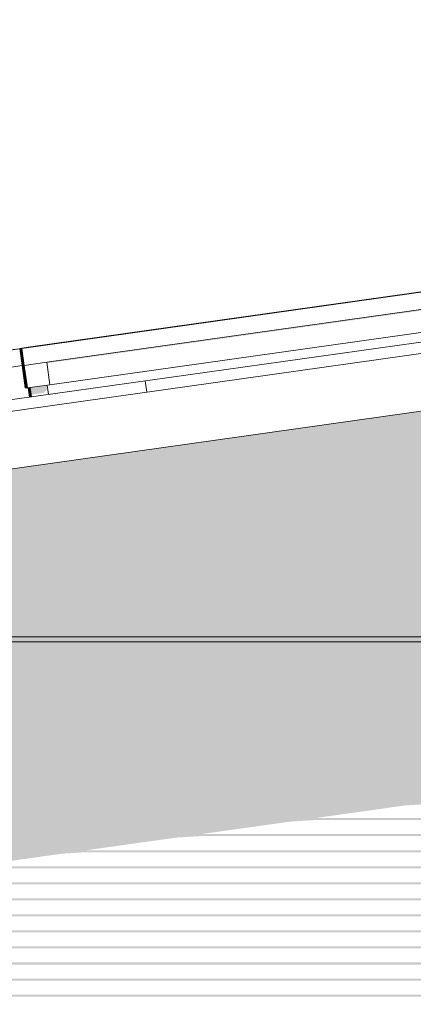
# Model space of a CAD drawing. Header units: metres. Extents: x -52 to 321, y -8 to 26.
# Tile 71 of 320: x -40.329 to -39.637, y 5.556 to 7.283. Entities that reach past the tile are written whole.
import ezdxf

# ---------------------------------------------------------------- set-up
doc = ezdxf.new("R2010")
doc.units = ezdxf.units.M
doc.header["$MEASUREMENT"] = 0
for name, color, linetype in [('10 Fassade', 7, 'Continuous'), ('30 Dachaufbau', 7, 'Continuous'), ('70 PV-Anlage', 7, 'Continuous'), ('94 Genehmigungsplanung Bemaßung', 7, 'Continuous')]:
    doc.layers.add(name, color=color, linetype=linetype)
doc.styles.add('ERSTELLTER_STIL_2', font='arial.ttf')
doc.dimstyles.new('ERSTELLTER_STIL__1', dxfattribs={"dimtxt": 0.25, "dimasz": 0.19, "dimexe": 0.18, "dimexo": 0.1, "dimgap": 0, "dimtad": 1, "dimtih": 1, "dimtoh": 1, "dimzin": 0, "dimdsep": 46, "dimtxsty": 'ERSTELLTER_STIL_2', "dimblk": 'ARROWHEAD_6', "dimblk1": 'ARROWHEAD_6', "dimblk2": 'ARROWHEAD_6', "dimcen": 0.09, "dimclrd": 7, "dimclre": 7, "dimclrt": 7, "dimazin": 0, "dimtfac": 1, "dimtdec": 4, "dimtmove": 0, "dimatfit": 3, "dimfxl": 1, "dimtolj": 1, "dimtzin": 0, "dimarcsym": 0})

# ---------------------------------------------------------------- blocks, each defined once
blk = doc.blocks.new('*X2', base_point=(-33357.279, 0))
at = {"layer": '30 Dachaufbau', "color": 7, "linetype": 'Continuous', "lineweight": 13}
blk.add_line((-40.1056, 6.6297), (-40.1083, 6.6495), dxfattribs=at)
blk.add_line((-40.1056, 6.6297), (-40.1083, 6.6495), dxfattribs=at)
blk = doc.blocks.new('*D18', base_point=(-33357.279, 0))
at = {"layer": '94 Genehmigungsplanung Bemaßung', "color": 7, "linetype": 'Continuous', "lineweight": 13}
for p, q in [((-43.9997, 9.5481), (-43.9997, 9.9231)), ((-28.1801, 9.5481), (-28.1801, 9.9231)), ((-43.8997, 9.8356), (-44.0997, 9.6356)), ((-28.2801, 9.6356), (-28.0801, 9.8356)), ((-43.9997, 9.7356), (-28.1801, 9.7356)), ((-28.1801, 9.7356), (-28.0301, 9.7356))]:
    blk.add_line(p, q, dxfattribs=at)
at = {"layer": '94 Genehmigungsplanung Bemaßung', "color": 7, "lineweight": 13, "insert": (-36.5189, 9.7856), "char_height": 0.25, "attachment_point": 7, "style": 'ERSTELLTER_STIL_2'}
blk.add_mtext('\\A1;{\\pql;\\fArial|b0|i0|c0|p0;\\W1.000000;15,82}', dxfattribs=at)
blk = doc.blocks.new('ARROWHEAD_6')
at = {"color": 0, "linetype": 'Continuous', "lineweight": 0}
for p, q in [((-0.5, -0.5), (0.5, 0.5)), ((0, 0), (-1, 0))]:
    blk.add_line(p, q, dxfattribs=at)

msp = doc.modelspace()

# ---------------------------------------------------------------- hatches: boundary and pattern name
at = {"layer": '10 Fassade', "linetype": 'Continuous', "lineweight": 0, "true_color": 0x000000}
for points in [[(-39.6342, 6.595), (-39.7917, 6.5729), (-32.3876, 6.5729), (-32.5452, 6.595)], [(-39.8344, 6.5669), (-39.9919, 6.5447), (-32.1874, 6.5447), (-32.3449, 6.5669)], [(-39.8131, 6.5699), (-39.8344, 6.5669), (-32.3449, 6.5669), (-32.3663, 6.5699)], [(-39.8131, 6.5699), (-32.3663, 6.5699), (-32.3876, 6.5729), (-39.7917, 6.5729)], [(-40.0346, 6.5387), (-40.1922, 6.5166), (-31.9871, 6.5166), (-32.1447, 6.5387)], [(-40.0133, 6.5417), (-40.0346, 6.5387), (-32.1447, 6.5387), (-32.1661, 6.5417)], [(-39.9919, 6.5447), (-40.0133, 6.5417), (-32.1661, 6.5417), (-32.1874, 6.5447)], [(-40.2349, 6.5106), (-31.9444, 6.5106), (-31.9658, 6.5136), (-40.2136, 6.5136)], [(-40.1922, 6.5166), (-40.2136, 6.5136), (-31.9658, 6.5136), (-31.9871, 6.5166)], [(-40.2349, 6.5106), (-40.3925, 6.4884), (-31.7869, 6.4884), (-31.9444, 6.5106)], [(-40.5927, 6.4603), (-31.5867, 6.4603), (-31.7442, 6.4824), (-40.4352, 6.4824)], [(-40.4138, 6.4854), (-40.4352, 6.4824), (-31.7442, 6.4824), (-31.7655, 6.4854)], [(-40.4138, 6.4854), (-31.7655, 6.4854), (-31.7869, 6.4884), (-40.3925, 6.4884)], [(-40.793, 6.4321), (-31.3864, 6.4321), (-31.544, 6.4543), (-40.6354, 6.4543)], [(-40.614, 6.4573), (-40.6354, 6.4543), (-31.544, 6.4543), (-31.5653, 6.4573)], [(-40.5927, 6.4603), (-40.614, 6.4573), (-31.5653, 6.4573), (-31.5867, 6.4603)], [(-40.8357, 6.4261), (-40.9932, 6.404), (-31.1861, 6.404), (-31.3437, 6.4261)], [(-40.8143, 6.4291), (-40.8357, 6.4261), (-31.3437, 6.4261), (-31.365, 6.4291)], [(-40.8143, 6.4291), (-31.365, 6.4291), (-31.3864, 6.4321), (-40.793, 6.4321)], [(-41.1934, 6.3759), (-30.9859, 6.3759), (-31.1434, 6.398), (-41.0359, 6.398)], [(-41.0359, 6.398), (-31.1434, 6.398), (-31.1648, 6.401), (-41.0146, 6.401)], [(-41.0146, 6.401), (-31.1648, 6.401), (-31.1861, 6.404), (-40.9932, 6.404)], [(-41.2148, 6.3729), (-30.9646, 6.3729), (-30.9859, 6.3759), (-41.1934, 6.3759)], [(-41.2361, 6.3699), (-41.3937, 6.3477), (-30.7856, 6.3477), (-30.9432, 6.3699)], [(-41.2361, 6.3699), (-30.9432, 6.3699), (-30.9646, 6.3729), (-41.2148, 6.3729)], [(-41.594, 6.3196), (-36.7001, 6.3196), (-36.6297, 6.3295), (-36.5592, 6.3196), (-30.5854, 6.3196), (-30.7429, 6.3417), (-41.4364, 6.3417)], [(-41.4151, 6.3447), (-41.4364, 6.3417), (-30.7429, 6.3417), (-30.7643, 6.3447)], [(-41.4151, 6.3447), (-30.7643, 6.3447), (-30.7856, 6.3477), (-41.3937, 6.3477)], [(-41.7942, 6.2914), (-36.9004, 6.2914), (-36.7428, 6.3136), (-41.6367, 6.3136)], [(-41.6153, 6.3166), (-41.6367, 6.3136), (-36.7428, 6.3136), (-36.7026, 6.3161), (-36.5617, 6.3161), (-36.5165, 6.3136), (-30.5427, 6.3136), (-30.564, 6.3166)], [(-41.594, 6.3196), (-41.6153, 6.3166), (-30.564, 6.3166), (-30.5854, 6.3196)], [(-41.8369, 6.2854), (-36.9431, 6.2854), (-36.9029, 6.2879), (-36.3615, 6.2879), (-36.3163, 6.2854), (-30.3425, 6.2854), (-30.3638, 6.2884), (-41.8155, 6.2884)], [(-41.7942, 6.2914), (-41.8155, 6.2884), (-30.3638, 6.2884), (-30.3852, 6.2914)], [(-41.9945, 6.2633), (-37.1007, 6.2633), (-36.9431, 6.2854), (-41.8369, 6.2854)], [(-42.1947, 6.2351), (-37.3009, 6.2351), (-37.1434, 6.2573), (-42.0372, 6.2573)], [(-42.0372, 6.2573), (-37.1434, 6.2573), (-37.1031, 6.2598), (-36.1612, 6.2598), (-36.116, 6.2573), (-30.1422, 6.2573), (-30.1635, 6.2603), (-42.0158, 6.2603)], [(-42.0158, 6.2603), (-30.1635, 6.2603), (-30.1849, 6.2633), (-41.9945, 6.2633)], [(-42.2374, 6.2291), (-42.4163, 6.204), (-37.5225, 6.204), (-37.3436, 6.2291)], [(-42.2374, 6.2291), (-37.3436, 6.2291), (-37.3034, 6.2316), (-35.9609, 6.2316), (-35.9158, 6.2291), (-29.9419, 6.2291), (-29.9633, 6.2321), (-42.2161, 6.2321)], [(-42.1947, 6.2351), (-42.2161, 6.2321), (-29.9633, 6.2321), (-29.9846, 6.2351)], [(-42.4163, 6.204), (-42.4409, 6.2005), (-37.529, 6.2005), (-37.5225, 6.204)], [(-42.523, 6.189), (-42.7018, 6.1639), (-37.808, 6.1639), (-37.6291, 6.189)], [(-42.523, 6.189), (-37.6291, 6.189), (-37.6061, 6.1911), (-42.5079, 6.1911)], [(-42.5016, 6.192), (-42.5079, 6.1911), (-37.6061, 6.1911), (-37.5806, 6.192)], [(-42.5016, 6.192), (-29.6777, 6.192), (-29.684, 6.1929), (-42.4954, 6.1929)], [(-42.4954, 6.1929), (-29.684, 6.1929), (-29.6991, 6.195), (-42.4803, 6.195)], [(-42.4803, 6.195), (-29.6991, 6.195), (-29.7384, 6.2005), (-42.4409, 6.2005)], [(-42.9021, 6.1357), (-38.0082, 6.1357), (-37.8507, 6.1579), (-42.7445, 6.1579)], [(-42.7445, 6.1579), (-37.8507, 6.1579), (-37.8105, 6.1604), (-35.4538, 6.1604), (-35.4087, 6.1579), (-29.4348, 6.1579), (-29.4562, 6.1609), (-42.7232, 6.1609)], [(-42.7018, 6.1639), (-42.7232, 6.1609), (-29.4562, 6.1609), (-29.4775, 6.1639)], [(-42.9448, 6.1297), (-38.051, 6.1297), (-38.0107, 6.1322), (-35.2536, 6.1322), (-35.2084, 6.1297), (-29.2345, 6.1297), (-29.2559, 6.1327), (-42.9235, 6.1327)], [(-42.9021, 6.1357), (-42.9235, 6.1327), (-29.2559, 6.1327), (-29.2773, 6.1357)], [(-42.9448, 6.1297), (-43.1024, 6.1076), (-38.2085, 6.1076), (-38.051, 6.1297)], [(-43.3026, 6.0794), (-38.4088, 6.0794), (-38.2512, 6.1016), (-43.1451, 6.1016)], [(-43.1451, 6.1016), (-38.2512, 6.1016), (-38.211, 6.1041), (-35.0533, 6.1041), (-35.0081, 6.1016), (-29.0343, 6.1016), (-29.0556, 6.1046), (-43.1237, 6.1046)], [(-43.1237, 6.1046), (-29.0556, 6.1046), (-29.077, 6.1076), (-43.1024, 6.1076)], [(-43.5028, 6.0513), (-38.609, 6.0513), (-38.4514, 6.0734), (-43.3453, 6.0734)], [(-43.3453, 6.0734), (-38.4514, 6.0734), (-38.4112, 6.0759), (-34.8531, 6.0759), (-34.8079, 6.0734), (-28.8341, 6.0734), (-28.8554, 6.0764), (-43.3239, 6.0764)], [(-43.3026, 6.0794), (-43.3239, 6.0764), (-28.8554, 6.0764), (-28.8768, 6.0794)], [(-43.5455, 6.0453), (-38.6517, 6.0453), (-38.6115, 6.0478), (-34.6529, 6.0478), (-34.6077, 6.0453), (-28.6338, 6.0453), (-28.6551, 6.0483), (-43.5242, 6.0483)], [(-43.5242, 6.0483), (-28.6551, 6.0483), (-28.6765, 6.0513), (-43.5028, 6.0513)], [(-43.7031, 6.0232), (-38.8093, 6.0232), (-38.6517, 6.0453), (-43.5455, 6.0453)], [(-43.9033, 5.995), (-39.0095, 5.995), (-38.852, 6.0171), (-43.7458, 6.0171)], [(-43.7245, 6.0201), (-43.7458, 6.0171), (-38.852, 6.0171), (-38.8118, 6.0196), (-34.4526, 6.0196), (-34.4074, 6.0171), (-28.4336, 6.0171), (-28.4549, 6.0201)], [(-43.7031, 6.0232), (-43.7245, 6.0201), (-28.4549, 6.0201), (-28.4762, 6.0232)], [(-43.9247, 5.992), (-28.2547, 5.992), (-28.276, 5.995), (-43.9033, 5.995)], [(-43.9597, 5.9669), (-39.2097, 5.9669), (-39.0522, 5.989), (-43.946, 5.989), (-43.9597, 5.9871)], [(-43.946, 5.989), (-39.0522, 5.989), (-39.012, 5.9915), (-34.2523, 5.9915), (-34.2072, 5.989), (-28.2333, 5.989), (-28.2547, 5.992), (-43.9247, 5.992)], [(-28.2197, 5.9669), (-43.9597, 5.9669), (-43.9567, 5.9639), (-28.2227, 5.9639)], [(-43.9597, 5.9609), (-39.2524, 5.9609), (-39.2122, 5.9634), (-34.0521, 5.9634), (-34.0069, 5.9609), (-28.2197, 5.9609), (-28.2227, 5.9639), (-43.9567, 5.9639)], [(-43.9597, 5.9609), (-43.9597, 5.9387), (-39.41, 5.9387), (-39.2524, 5.9609)], [(-43.9597, 5.9387), (-43.9567, 5.9357), (-28.2227, 5.9357), (-28.2197, 5.9387)], [(-43.9597, 5.9327), (-39.4527, 5.9327), (-39.4125, 5.9352), (-33.8518, 5.9352), (-33.8066, 5.9327), (-28.2197, 5.9327), (-28.2227, 5.9357), (-43.9567, 5.9357)], [(-43.9597, 5.9106), (-39.6103, 5.9106), (-39.4527, 5.9327), (-43.9597, 5.9327)], [(-28.2197, 5.9106), (-43.9597, 5.9106), (-43.9567, 5.9076), (-28.2227, 5.9076)], [(-43.9567, 5.9076), (-43.9597, 5.9046), (-39.6529, 5.9046), (-39.6127, 5.9071), (-33.6516, 5.9071), (-33.6064, 5.9046), (-28.2197, 5.9046), (-28.2227, 5.9076)], [(-43.9597, 5.9046), (-43.9597, 5.8824), (-39.8105, 5.8824), (-39.6529, 5.9046)], [(-43.9597, 5.8824), (-43.9567, 5.8794), (-28.2227, 5.8794), (-28.2197, 5.8824)], [(-43.9597, 5.8764), (-39.8532, 5.8764), (-39.813, 5.8789), (-33.4514, 5.8789), (-33.4062, 5.8764), (-28.2197, 5.8764), (-28.2227, 5.8794), (-43.9567, 5.8794)], [(-43.9597, 5.8543), (-40.0108, 5.8543), (-39.8532, 5.8764), (-43.9597, 5.8764)], [(-43.9597, 5.8543), (-43.9567, 5.8513), (-28.2227, 5.8513), (-28.2197, 5.8543)], [(-43.9567, 5.8513), (-43.9597, 5.8483), (-40.0535, 5.8483), (-40.0133, 5.8508), (-33.2511, 5.8508), (-33.2059, 5.8483), (-28.2197, 5.8483), (-28.2227, 5.8513)], [(-43.9597, 5.8483), (-43.9597, 5.8262), (-40.211, 5.8262), (-40.0535, 5.8483)], [(-43.9597, 5.8262), (-43.9567, 5.8232), (-28.2227, 5.8232), (-28.2197, 5.8262)], [(-43.9597, 5.8201), (-40.2537, 5.8201), (-40.2135, 5.8226), (-33.0508, 5.8226), (-33.0057, 5.8201), (-28.2197, 5.8201), (-28.2227, 5.8232), (-43.9567, 5.8232)], [(-43.9597, 5.8201), (-43.9597, 5.798), (-40.4112, 5.798), (-40.2537, 5.8201)], [(-43.9597, 5.798), (-43.9567, 5.795), (-28.2227, 5.795), (-28.2197, 5.798)], [(-43.9597, 5.792), (-40.4539, 5.792), (-40.4137, 5.7945), (-32.8506, 5.7945), (-32.8054, 5.792), (-28.2197, 5.792), (-28.2227, 5.795), (-43.9567, 5.795)], [(-28.2197, 5.7699), (-43.9597, 5.7699), (-43.9567, 5.7669), (-28.2227, 5.7669)], [(-43.9567, 5.7669), (-43.9597, 5.7639), (-40.6542, 5.7639), (-40.614, 5.7663), (-32.6503, 5.7663), (-32.6051, 5.7639), (-28.2197, 5.7639), (-28.2227, 5.7669)], [(-28.2197, 5.7417), (-43.9597, 5.7417), (-43.9567, 5.7387), (-28.2227, 5.7387)], [(-43.9567, 5.7387), (-43.9597, 5.7357), (-40.8544, 5.7357), (-40.8142, 5.7382), (-32.4501, 5.7382), (-32.4049, 5.7357), (-28.2197, 5.7357), (-28.2227, 5.7387)], [(-43.9597, 5.7136), (-43.9567, 5.7106), (-28.2227, 5.7106), (-28.2197, 5.7136)], [(-43.9597, 5.7076), (-41.0547, 5.7076), (-41.0145, 5.7101), (-32.2499, 5.7101), (-32.2047, 5.7076), (-28.2197, 5.7076), (-28.2227, 5.7106), (-43.9567, 5.7106)], [(-28.2197, 5.6854), (-43.9597, 5.6854), (-43.9567, 5.6824), (-28.2227, 5.6824)], [(-43.9597, 5.6794), (-41.255, 5.6794), (-41.2148, 5.6819), (-32.0496, 5.6819), (-32.0044, 5.6794), (-28.2197, 5.6794), (-28.2227, 5.6824), (-43.9567, 5.6824)], [(-43.9597, 5.6573), (-43.9567, 5.6543), (-28.2227, 5.6543), (-28.2197, 5.6573)], [(-43.9597, 5.6513), (-41.4552, 5.6513), (-41.415, 5.6538), (-31.8493, 5.6538), (-31.8042, 5.6513), (-28.2197, 5.6513), (-28.2227, 5.6543), (-43.9567, 5.6543)], [(-28.2197, 5.6292), (-43.9597, 5.6292), (-43.9567, 5.6262), (-28.2227, 5.6262)], [(-43.9597, 5.6231), (-41.6554, 5.6231), (-41.6152, 5.6256), (-31.6491, 5.6256), (-31.6039, 5.6231), (-28.2197, 5.6231), (-28.2227, 5.6262), (-43.9567, 5.6262)], [(-43.9597, 5.601), (-43.9567, 5.598), (-28.2227, 5.598), (-28.2197, 5.601)], [(-43.9597, 5.595), (-41.8557, 5.595), (-41.8155, 5.5975), (-31.4488, 5.5975), (-31.4036, 5.595), (-28.2197, 5.595), (-28.2227, 5.598), (-43.9567, 5.598)], [(-28.2197, 5.5729), (-43.9597, 5.5729), (-43.9567, 5.5699), (-28.2227, 5.5699)], [(-43.9567, 5.5699), (-43.9597, 5.5669), (-42.0559, 5.5669), (-42.0157, 5.5693), (-31.2486, 5.5693), (-31.2034, 5.5669), (-28.2197, 5.5669), (-28.2227, 5.5699)]]:
    msp.add_hatch(color=18, dxfattribs=at).paths.add_polyline_path(points)
at = {"layer": '70 PV-Anlage', "linetype": 'Continuous', "lineweight": 0, "true_color": 0x000000}
for points in [[(-40.2812, 6.6824), (-40.2809, 6.6805), (-38.7378, 6.8974), (-38.7413, 6.8924), (-38.7367, 6.859), (-38.7308, 6.8599), (-38.7363, 6.8995)], [(-40.3286, 6.7065), (-40.3287, 6.7065), (-40.3287, 6.706), (-40.3286, 6.706), (-40.3286, 6.706)], [(-40.3286, 6.7065), (-40.3286, 6.706), (-40.3285, 6.706), (-40.3284, 6.706), (-40.3285, 6.7065)], [(-40.3285, 6.7065), (-40.3284, 6.706), (-40.3284, 6.706), (-40.3243, 6.6768), (-40.3242, 6.6768), (-40.3284, 6.7065)], [(-40.3242, 6.6768), (-40.3241, 6.6768), (-40.3283, 6.7065), (-40.3284, 6.7065)], [(-40.3282, 6.7065), (-40.3283, 6.7065), (-40.3241, 6.6768), (-40.324, 6.6768)], [(-40.324, 6.6768), (-40.3239, 6.6768), (-40.3281, 6.7065), (-40.3282, 6.7065)], [(-40.3239, 6.6768), (-40.3238, 6.6768), (-40.328, 6.7065), (-40.3281, 6.7065)], [(-40.3279, 6.7065), (-40.328, 6.7065), (-40.3238, 6.6768), (-40.3237, 6.6768)], [(-40.3237, 6.6768), (-40.3236, 6.6768), (-40.3278, 6.7065), (-40.3279, 6.7065)], [(-40.3236, 6.6768), (-40.3235, 6.6768), (-40.3276, 6.7065), (-40.3278, 6.7065)], [(-40.3235, 6.6768), (-40.3234, 6.6768), (-40.3275, 6.7065), (-40.3276, 6.7065)], [(-40.3234, 6.6768), (-40.3233, 6.6768), (-40.3274, 6.7065), (-40.3275, 6.7065)], [(-40.3233, 6.6768), (-40.3231, 6.6768), (-40.3273, 6.7065), (-40.3274, 6.7065)], [(-40.3272, 6.7065), (-40.3273, 6.7065), (-40.3231, 6.6768), (-40.323, 6.6768)], [(-40.323, 6.6768), (-40.3229, 6.6768), (-40.3271, 6.7065), (-40.3272, 6.7065)], [(-40.3229, 6.6768), (-40.3228, 6.6768), (-40.327, 6.7065), (-40.3271, 6.7065)], [(-40.3228, 6.6768), (-40.3227, 6.6768), (-40.3269, 6.7065), (-40.327, 6.7065)], [(-40.3268, 6.7065), (-40.3269, 6.7065), (-40.3227, 6.6768), (-40.3226, 6.6768)], [(-40.3267, 6.7065), (-40.3268, 6.7065), (-40.3226, 6.6768), (-40.3225, 6.6768)], [(-40.3225, 6.6768), (-40.3224, 6.6768), (-40.3266, 6.7065), (-40.3267, 6.7065)], [(-40.3224, 6.6768), (-40.3223, 6.6768), (-40.3265, 6.7065), (-40.3266, 6.7065)], [(-40.3223, 6.6768), (-40.3222, 6.6768), (-40.3264, 6.7065), (-40.3265, 6.7065)], [(-40.3262, 6.7065), (-40.3264, 6.7065), (-40.3222, 6.6768), (-40.3221, 6.6768)], [(-40.3221, 6.6768), (-40.322, 6.6768), (-40.3261, 6.7065), (-40.3262, 6.7065)], [(-40.322, 6.6768), (-40.3219, 6.6768), (-40.326, 6.7065), (-40.3261, 6.7065)], [(-40.3259, 6.7065), (-40.326, 6.7065), (-40.3219, 6.6768), (-40.3217, 6.6768)], [(-40.3217, 6.6768), (-40.3216, 6.6768), (-40.3258, 6.7065), (-40.3259, 6.7065)], [(-40.3216, 6.6768), (-40.3215, 6.6768), (-40.3257, 6.7065), (-40.3258, 6.7065)], [(-40.3257, 6.7065), (-40.3215, 6.6768), (-40.3214, 6.6768), (-40.3256, 6.7065)], [(-40.3255, 6.7065), (-40.3256, 6.7065), (-40.3214, 6.6768), (-40.3213, 6.6768)], [(-40.3255, 6.7065), (-40.3213, 6.6768), (-40.3212, 6.6768), (-40.3254, 6.7065)], [(-40.3253, 6.7065), (-40.3254, 6.7065), (-40.3212, 6.6768), (-40.3211, 6.6768)], [(-40.3252, 6.7065), (-40.3253, 6.7065), (-40.3211, 6.6768), (-40.321, 6.6768)], [(-40.3252, 6.7065), (-40.321, 6.6768), (-40.3209, 6.6768), (-40.3251, 6.7065)], [(-40.3251, 6.7065), (-40.3209, 6.6768), (-40.3208, 6.6768), (-40.3249, 6.7065)], [(-40.3245, 6.6763), (-40.319, 6.6372), (-40.3189, 6.6372), (-40.3244, 6.6763)], [(-40.3244, 6.6763), (-40.3189, 6.6372), (-40.3188, 6.6372), (-40.3243, 6.6763)], [(-40.3243, 6.6768), (-40.3242, 6.6763), (-40.3243, 6.6763), (-40.3188, 6.6372), (-40.3187, 6.6372), (-40.3242, 6.6768)], [(-40.3242, 6.6768), (-40.3187, 6.6372), (-40.3186, 6.6372), (-40.3241, 6.6768)], [(-40.324, 6.6768), (-40.3241, 6.6768), (-40.3186, 6.6372), (-40.3184, 6.6372)], [(-40.324, 6.6768), (-40.3184, 6.6372), (-40.3183, 6.6372), (-40.3239, 6.6768)], [(-40.3238, 6.6768), (-40.3239, 6.6768), (-40.3183, 6.6372), (-40.3182, 6.6372)], [(-40.3238, 6.6768), (-40.3182, 6.6372), (-40.3181, 6.6372), (-40.3237, 6.6768)], [(-40.3237, 6.6768), (-40.3181, 6.6372), (-40.318, 6.6372), (-40.3236, 6.6768)], [(-40.3236, 6.6768), (-40.318, 6.6372), (-40.3179, 6.6372), (-40.3235, 6.6768)], [(-40.3234, 6.6768), (-40.3235, 6.6768), (-40.3179, 6.6372), (-40.3178, 6.6372)], [(-40.3234, 6.6768), (-40.3178, 6.6372), (-40.3177, 6.6372), (-40.3233, 6.6768)], [(-40.3233, 6.6768), (-40.3177, 6.6372), (-40.3176, 6.6372), (-40.3231, 6.6768)], [(-40.323, 6.6768), (-40.3231, 6.6768), (-40.3176, 6.6372), (-40.3175, 6.6372)], [(-40.323, 6.6768), (-40.3175, 6.6372), (-40.3174, 6.6372), (-40.3229, 6.6768)], [(-40.3228, 6.6768), (-40.3229, 6.6768), (-40.3174, 6.6372), (-40.3173, 6.6372)], [(-40.3227, 6.6768), (-40.3228, 6.6768), (-40.3173, 6.6372), (-40.3171, 6.6372)], [(-40.3226, 6.6768), (-40.3227, 6.6768), (-40.3171, 6.6372), (-40.317, 6.6372)], [(-40.3226, 6.6768), (-40.317, 6.6372), (-40.3169, 6.6372), (-40.3225, 6.6768)], [(-40.3224, 6.6768), (-40.3225, 6.6768), (-40.3169, 6.6372), (-40.3168, 6.6372)], [(-40.3224, 6.6768), (-40.3168, 6.6372), (-40.3167, 6.6372), (-40.3223, 6.6768)], [(-40.3222, 6.6768), (-40.3223, 6.6768), (-40.3167, 6.6372), (-40.3166, 6.6372)], [(-40.3221, 6.6768), (-40.3222, 6.6768), (-40.3166, 6.6372), (-40.3165, 6.6372)], [(-40.3221, 6.6768), (-40.3165, 6.6372), (-40.3164, 6.6372), (-40.322, 6.6768)], [(-40.3219, 6.6768), (-40.322, 6.6768), (-40.3164, 6.6372), (-40.3163, 6.6372)], [(-40.3217, 6.6768), (-40.3219, 6.6768), (-40.3163, 6.6372), (-40.3162, 6.6372)], [(-40.3216, 6.6768), (-40.3217, 6.6768), (-40.3162, 6.6372), (-40.3161, 6.6372)], [(-40.3215, 6.6768), (-40.3216, 6.6768), (-40.3161, 6.6372), (-40.316, 6.6372)], [(-40.316, 6.6372), (-40.3159, 6.6372), (-40.3214, 6.6768), (-40.3215, 6.6768)], [(-40.3159, 6.6372), (-40.3157, 6.6372), (-40.3213, 6.6768), (-40.3214, 6.6768)], [(-40.3157, 6.6372), (-40.3156, 6.6372), (-40.3212, 6.6768), (-40.3213, 6.6768)], [(-40.3156, 6.6372), (-40.3155, 6.6372), (-40.3211, 6.6768), (-40.3212, 6.6768)], [(-40.3155, 6.6372), (-40.3154, 6.6372), (-40.321, 6.6768), (-40.3211, 6.6768)], [(-40.3154, 6.6372), (-40.3153, 6.6372), (-40.3209, 6.6768), (-40.321, 6.6768)], [(-40.3153, 6.6372), (-40.3152, 6.6372), (-40.3208, 6.6768), (-40.3209, 6.6768)], [(-40.314, 6.6374), (-40.3117, 6.621), (-40.3116, 6.621), (-40.3139, 6.6374)], [(-40.3138, 6.6374), (-40.3115, 6.621), (-40.3114, 6.621), (-40.3138, 6.6374)], [(-40.3137, 6.6374), (-40.3114, 6.621), (-40.3113, 6.621), (-40.3136, 6.6374)], [(-40.3136, 6.6374), (-40.3113, 6.621), (-40.3112, 6.621), (-40.3135, 6.6374)], [(-40.3135, 6.6374), (-40.3112, 6.621), (-40.3111, 6.621), (-40.3134, 6.6374)], [(-40.3134, 6.6374), (-40.3111, 6.621), (-40.311, 6.6211), (-40.3133, 6.6375)], [(-40.3133, 6.6375), (-40.311, 6.6211), (-40.3109, 6.6211), (-40.3132, 6.6375)], [(-40.3132, 6.6375), (-40.3109, 6.6211), (-40.3108, 6.6211), (-40.3131, 6.6375)], [(-40.3131, 6.6375), (-40.3108, 6.6211), (-40.3107, 6.6211), (-40.313, 6.6375)], [(-40.313, 6.6375), (-40.3107, 6.6211), (-40.3106, 6.6211), (-40.3129, 6.6375)], [(-40.3129, 6.6375), (-40.3106, 6.6211), (-40.3105, 6.6211), (-40.3128, 6.6375)], [(-40.3128, 6.6375), (-40.3105, 6.6211), (-40.3104, 6.6211), (-40.3127, 6.6376)], [(-40.3127, 6.6376), (-40.3104, 6.6211), (-40.3103, 6.6212), (-40.3126, 6.6376)], [(-40.3126, 6.6376), (-40.3103, 6.6212), (-40.3102, 6.6212), (-40.3125, 6.6376)], [(-40.3125, 6.6376), (-40.3102, 6.6212), (-40.3101, 6.6212), (-40.3124, 6.6376)], [(-40.3124, 6.6376), (-40.3101, 6.6212), (-40.31, 6.6212), (-40.3123, 6.6376)], [(-40.3123, 6.6376), (-40.31, 6.6212), (-40.3099, 6.6212), (-40.3122, 6.6376)], [(-40.3122, 6.6376), (-40.3099, 6.6212), (-40.3098, 6.6212), (-40.3121, 6.6376)], [(-40.312, 6.6376), (-40.3097, 6.6212), (-40.3096, 6.6212), (-40.312, 6.6377)], [(-40.3119, 6.6377), (-40.3096, 6.6212), (-40.3095, 6.6213), (-40.3118, 6.6377)], [(-40.3118, 6.6377), (-40.3095, 6.6213), (-40.3094, 6.6213), (-40.3117, 6.6377)], [(-40.3117, 6.6377), (-40.3094, 6.6213), (-40.3093, 6.6213), (-40.3116, 6.6377)], [(-40.3116, 6.6377), (-40.3093, 6.6213), (-40.3092, 6.6213), (-40.3115, 6.6377)], [(-40.3115, 6.6377), (-40.3092, 6.6213), (-40.3091, 6.6213), (-40.3114, 6.6377)], [(-40.3114, 6.6377), (-40.3091, 6.6213), (-40.309, 6.6213), (-40.3113, 6.6377)], [(-40.3113, 6.6377), (-40.309, 6.6213), (-40.3089, 6.6214), (-40.3112, 6.6378)], [(-40.3112, 6.6378), (-40.3089, 6.6214), (-40.3088, 6.6214), (-40.3111, 6.6378)], [(-40.3111, 6.6378), (-40.3088, 6.6214), (-40.3087, 6.6214), (-40.311, 6.6378)], [(-40.311, 6.6378), (-40.3087, 6.6214), (-40.3086, 6.6214), (-40.3109, 6.6378)], [(-40.3109, 6.6378), (-40.3086, 6.6214), (-40.3085, 6.6214), (-40.3108, 6.6378)], [(-40.3108, 6.6378), (-40.3085, 6.6214), (-40.3084, 6.6214), (-40.3107, 6.6378)], [(-40.3107, 6.6378), (-40.3084, 6.6214), (-40.3083, 6.6214), (-40.3106, 6.6378)], [(-40.3106, 6.6379), (-40.3083, 6.6214), (-40.3082, 6.6215), (-40.3105, 6.6379)], [(-40.3105, 6.6379), (-40.3082, 6.6215), (-40.3081, 6.6215), (-40.3104, 6.6379)], [(-40.3104, 6.6379), (-40.3081, 6.6215), (-40.308, 6.6215), (-40.3103, 6.6379)], [(-40.3103, 6.6379), (-40.3085, 6.6254), (-40.2856, 6.6286), (-40.2806, 6.6357), (-40.2797, 6.6358), (-40.2805, 6.6421)]]:
    msp.add_hatch(color=18, dxfattribs=at).paths.add_polyline_path(points)

# ---------------------------------------------------------------- linework, layer by layer
at = {"layer": '10 Fassade', "color": 7, "linetype": 'Continuous', "lineweight": 13}
for p, q in [((-42.5016, 6.192), (-29.6777, 6.192)), ((-42.4409, 6.2005), (-29.7384, 6.2005))]:
    msp.add_line(p, q, dxfattribs=at)
at = {"layer": '30 Dachaufbau', "color": 7, "linetype": 'Continuous', "lineweight": 13}
for p, q in [((-44.5645, 6.0233), (-36.0897, 7.2143)), ((-36.0897, 7.1941), (-44.5618, 6.0035)), ((-36.0897, 7.0931), (-44.5478, 5.9044))]:
    msp.add_line(p, q, dxfattribs=at)
at = {"layer": '70 PV-Anlage', "color": 7, "linetype": 'Continuous', "lineweight": 13}
for p, q in [((-40.3249, 6.7065), (-38.6252, 6.9454)), ((-40.3139, 6.7086), (-38.6403, 6.9438)), ((-40.3138, 6.7086), (-38.6402, 6.9438)), ((-40.3137, 6.7086), (-38.6401, 6.9438)), ((-40.3135, 6.7086), (-38.64, 6.9438)), ((-40.3134, 6.7086), (-38.6399, 6.9438)), ((-40.3133, 6.7086), (-38.6398, 6.9438)), ((-40.3132, 6.7086), (-38.6397, 6.9438)), ((-40.3131, 6.7086), (-38.6396, 6.9438)), ((-40.313, 6.7086), (-38.6395, 6.9438)), ((-40.3129, 6.7086), (-38.6393, 6.9438)), ((-40.3128, 6.7086), (-38.6392, 6.9438)), ((-40.3127, 6.7086), (-38.6391, 6.9438)), ((-40.3126, 6.7086), (-38.639, 6.9438)), ((-40.3125, 6.7086), (-38.6389, 6.9438)), ((-40.3124, 6.7086), (-38.6388, 6.9438)), ((-40.3123, 6.7086), (-38.6387, 6.9438)), ((-40.3121, 6.7086), (-38.6386, 6.9438)), ((-40.312, 6.7086), (-38.6385, 6.9438)), ((-40.3119, 6.7086), (-38.6384, 6.9438)), ((-40.3118, 6.7086), (-38.6383, 6.9438)), ((-40.3117, 6.7086), (-38.6382, 6.9438)), ((-40.3116, 6.7086), (-38.6381, 6.9438)), ((-40.3115, 6.7086), (-38.6379, 6.9438)), ((-40.3114, 6.7086), (-38.6378, 6.9438)), ((-40.3113, 6.7086), (-38.6377, 6.9438)), ((-40.3112, 6.7086), (-38.6376, 6.9438)), ((-40.3111, 6.7086), (-38.6375, 6.9438)), ((-40.311, 6.7086), (-38.6374, 6.9438)), ((-40.3108, 6.7086), (-38.6373, 6.9438)), ((-40.3107, 6.7086), (-38.6372, 6.9438)), ((-40.3106, 6.7086), (-38.6371, 6.9438)), ((-40.3105, 6.7086), (-38.637, 6.9438)), ((-40.3104, 6.7086), (-38.6369, 6.9438)), ((-40.3103, 6.7086), (-38.6368, 6.9438)), ((-40.3102, 6.7086), (-38.6366, 6.9438)), ((-40.2812, 6.6824), (-38.7363, 6.8995)), ((-40.2756, 6.6428), (-38.7308, 6.8599)), ((-42.0282, 6.4671), (-40.3284, 6.706)), ((-40.3287, 6.706), (-40.3401, 6.7044)), ((-40.3286, 6.706), (-40.34, 6.7044)), ((-40.3285, 6.706), (-40.3399, 6.7044)), ((-40.3139, 6.7086), (-40.3287, 6.7065)), ((-40.3287, 6.7065), (-40.3286, 6.7065)), ((-40.3287, 6.706), (-40.3287, 6.7065)), ((-40.3286, 6.706), (-40.3287, 6.706)), ((-40.3138, 6.7086), (-40.3286, 6.7065)), ((-40.3286, 6.7065), (-40.3285, 6.7065)), ((-40.3286, 6.706), (-40.3286, 6.7065)), ((-40.3285, 6.706), (-40.3286, 6.706)), ((-40.3137, 6.7086), (-40.3285, 6.7065)), ((-40.3285, 6.7065), (-40.3284, 6.7065)), ((-40.3284, 6.706), (-40.3285, 6.7065)), ((-40.3284, 6.706), (-40.3285, 6.706)), ((-40.3135, 6.7086), (-40.3284, 6.7065)), ((-40.3284, 6.7065), (-40.3283, 6.7065)), ((-40.3242, 6.6768), (-40.3284, 6.7065)), ((-40.3242, 6.6763), (-40.3284, 6.706)), ((-40.3134, 6.7086), (-40.3283, 6.7065)), ((-40.3283, 6.7065), (-40.3282, 6.7065)), ((-40.3241, 6.6768), (-40.3283, 6.7065)), ((-40.3133, 6.7086), (-40.3282, 6.7065)), ((-40.3282, 6.7065), (-40.3281, 6.7065)), ((-40.324, 6.6768), (-40.3282, 6.7065)), ((-40.3132, 6.7086), (-40.3281, 6.7065)), ((-40.3281, 6.7065), (-40.328, 6.7065)), ((-40.3239, 6.6768), (-40.3281, 6.7065)), ((-40.3131, 6.7086), (-40.328, 6.7065)), ((-40.328, 6.7065), (-40.3279, 6.7065)), ((-40.3238, 6.6768), (-40.328, 6.7065)), ((-40.313, 6.7086), (-40.3279, 6.7065)), ((-40.3279, 6.7065), (-40.3278, 6.7065)), ((-40.3237, 6.6768), (-40.3279, 6.7065)), ((-40.3129, 6.7086), (-40.3278, 6.7065)), ((-40.3278, 6.7065), (-40.3276, 6.7065)), ((-40.3236, 6.6768), (-40.3278, 6.7065)), ((-40.3128, 6.7086), (-40.3276, 6.7065)), ((-40.3276, 6.7065), (-40.3275, 6.7065)), ((-40.3235, 6.6768), (-40.3276, 6.7065)), ((-40.3127, 6.7086), (-40.3275, 6.7065)), ((-40.3275, 6.7065), (-40.3274, 6.7065)), ((-40.3234, 6.6768), (-40.3275, 6.7065)), ((-40.3126, 6.7086), (-40.3274, 6.7065)), ((-40.3274, 6.7065), (-40.3273, 6.7065)), ((-40.3233, 6.6768), (-40.3274, 6.7065)), ((-40.3125, 6.7086), (-40.3273, 6.7065)), ((-40.3273, 6.7065), (-40.3272, 6.7065)), ((-40.3231, 6.6768), (-40.3273, 6.7065)), ((-40.3124, 6.7086), (-40.3272, 6.7065)), ((-40.3272, 6.7065), (-40.3271, 6.7065)), ((-40.323, 6.6768), (-40.3272, 6.7065)), ((-40.3123, 6.7086), (-40.3271, 6.7065)), ((-40.3271, 6.7065), (-40.327, 6.7065)), ((-40.3229, 6.6768), (-40.3271, 6.7065)), ((-40.3121, 6.7086), (-40.327, 6.7065)), ((-40.327, 6.7065), (-40.3269, 6.7065)), ((-40.3228, 6.6768), (-40.327, 6.7065)), ((-40.312, 6.7086), (-40.3269, 6.7065)), ((-40.3269, 6.7065), (-40.3268, 6.7065)), ((-40.3227, 6.6768), (-40.3269, 6.7065)), ((-40.3119, 6.7086), (-40.3268, 6.7065)), ((-40.3268, 6.7065), (-40.3267, 6.7065)), ((-40.3226, 6.6768), (-40.3268, 6.7065)), ((-40.3118, 6.7086), (-40.3267, 6.7065)), ((-40.3267, 6.7065), (-40.3266, 6.7065)), ((-40.3225, 6.6768), (-40.3267, 6.7065)), ((-40.3117, 6.7086), (-40.3266, 6.7065)), ((-40.3266, 6.7065), (-40.3265, 6.7065)), ((-40.3224, 6.6768), (-40.3266, 6.7065)), ((-40.3116, 6.7086), (-40.3265, 6.7065)), ((-40.3265, 6.7065), (-40.3264, 6.7065)), ((-40.3223, 6.6768), (-40.3265, 6.7065)), ((-40.3115, 6.7086), (-40.3264, 6.7065)), ((-40.3264, 6.7065), (-40.3262, 6.7065)), ((-40.3222, 6.6768), (-40.3264, 6.7065)), ((-40.3114, 6.7086), (-40.3262, 6.7065)), ((-40.3262, 6.7065), (-40.3261, 6.7065)), ((-40.3221, 6.6768), (-40.3262, 6.7065)), ((-40.3113, 6.7086), (-40.3261, 6.7065)), ((-40.3261, 6.7065), (-40.326, 6.7065)), ((-40.322, 6.6768), (-40.3261, 6.7065)), ((-40.3112, 6.7086), (-40.326, 6.7065)), ((-40.326, 6.7065), (-40.3259, 6.7065)), ((-40.3219, 6.6768), (-40.326, 6.7065)), ((-40.3111, 6.7086), (-40.3259, 6.7065)), ((-40.3259, 6.7065), (-40.3258, 6.7065)), ((-40.3217, 6.6768), (-40.3259, 6.7065)), ((-40.311, 6.7086), (-40.3258, 6.7065)), ((-40.3258, 6.7065), (-40.3257, 6.7065)), ((-40.3216, 6.6768), (-40.3258, 6.7065)), ((-40.3108, 6.7086), (-40.3257, 6.7065)), ((-40.3257, 6.7065), (-40.3256, 6.7065)), ((-40.3215, 6.6768), (-40.3257, 6.7065)), ((-40.3107, 6.7086), (-40.3256, 6.7065)), ((-40.3256, 6.7065), (-40.3255, 6.7065)), ((-40.3214, 6.6768), (-40.3256, 6.7065)), ((-40.3106, 6.7086), (-40.3255, 6.7065)), ((-40.3255, 6.7065), (-40.3254, 6.7065)), ((-40.3213, 6.6768), (-40.3255, 6.7065)), ((-40.3105, 6.7086), (-40.3254, 6.7065)), ((-40.3254, 6.7065), (-40.3253, 6.7065)), ((-40.3212, 6.6768), (-40.3254, 6.7065)), ((-40.3104, 6.7086), (-40.3253, 6.7065)), ((-40.3253, 6.7065), (-40.3252, 6.7065)), ((-40.3211, 6.6768), (-40.3253, 6.7065)), ((-40.3103, 6.7086), (-40.3252, 6.7065)), ((-40.3252, 6.7065), (-40.3251, 6.7065)), ((-40.321, 6.6768), (-40.3252, 6.7065)), ((-40.3102, 6.7086), (-40.3251, 6.7065)), ((-40.3251, 6.7065), (-40.3249, 6.7065)), ((-40.3209, 6.6768), (-40.3251, 6.7065)), ((-40.3208, 6.6768), (-40.3249, 6.7065)), ((-40.3138, 6.7086), (-40.3139, 6.7086)), ((-40.3137, 6.7086), (-40.3138, 6.7086)), ((-40.3135, 6.7086), (-40.3137, 6.7086)), ((-40.3134, 6.7086), (-40.3135, 6.7086)), ((-40.3133, 6.7086), (-40.3134, 6.7086)), ((-40.3132, 6.7086), (-40.3133, 6.7086)), ((-40.3131, 6.7086), (-40.3132, 6.7086)), ((-40.313, 6.7086), (-40.3131, 6.7086)), ((-40.3129, 6.7086), (-40.313, 6.7086)), ((-40.3128, 6.7086), (-40.3129, 6.7086)), ((-40.3127, 6.7086), (-40.3128, 6.7086)), ((-40.3126, 6.7086), (-40.3127, 6.7086)), ((-40.3125, 6.7086), (-40.3126, 6.7086)), ((-40.3124, 6.7086), (-40.3125, 6.7086)), ((-40.3123, 6.7086), (-40.3124, 6.7086)), ((-40.3121, 6.7086), (-40.3123, 6.7086)), ((-40.312, 6.7086), (-40.3121, 6.7086)), ((-40.3119, 6.7086), (-40.312, 6.7086)), ((-40.3118, 6.7086), (-40.3119, 6.7086)), ((-40.3117, 6.7086), (-40.3118, 6.7086)), ((-40.3116, 6.7086), (-40.3117, 6.7086)), ((-40.3115, 6.7086), (-40.3116, 6.7086)), ((-40.3114, 6.7086), (-40.3115, 6.7086)), ((-40.3113, 6.7086), (-40.3114, 6.7086)), ((-40.3112, 6.7086), (-40.3113, 6.7086)), ((-40.3111, 6.7086), (-40.3112, 6.7086)), ((-40.311, 6.7086), (-40.3111, 6.7086)), ((-40.3109, 6.7086), (-40.311, 6.7086)), ((-40.3107, 6.7086), (-40.3108, 6.7086)), ((-40.3106, 6.7086), (-40.3107, 6.7086)), ((-40.3105, 6.7086), (-40.3106, 6.7086)), ((-40.3104, 6.7086), (-40.3105, 6.7086)), ((-40.3103, 6.7086), (-40.3104, 6.7086)), ((-40.3102, 6.7086), (-40.3103, 6.7086)), ((-40.3101, 6.7086), (-40.3102, 6.7086)), ((-40.4, 6.6657), (-40.3242, 6.6763)), ((-40.319, 6.6372), (-40.3245, 6.6763)), ((-40.3189, 6.6372), (-40.3244, 6.6763)), ((-40.3243, 6.6768), (-40.3242, 6.6768)), ((-40.3188, 6.6372), (-40.3243, 6.6763)), ((-40.3242, 6.6768), (-40.3241, 6.6768)), ((-40.3187, 6.6372), (-40.3242, 6.6768)), ((-40.3241, 6.6768), (-40.324, 6.6768)), ((-40.3186, 6.6372), (-40.3241, 6.6768)), ((-40.324, 6.6768), (-40.3239, 6.6768)), ((-40.3184, 6.6372), (-40.324, 6.6768)), ((-40.3239, 6.6768), (-40.3238, 6.6768)), ((-40.3183, 6.6372), (-40.3239, 6.6768)), ((-40.3238, 6.6768), (-40.3237, 6.6768)), ((-40.3182, 6.6372), (-40.3238, 6.6768)), ((-40.3237, 6.6768), (-40.3236, 6.6768)), ((-40.3181, 6.6372), (-40.3237, 6.6768)), ((-40.3236, 6.6768), (-40.3235, 6.6768)), ((-40.318, 6.6372), (-40.3236, 6.6768)), ((-40.3235, 6.6768), (-40.3234, 6.6768)), ((-40.3179, 6.6372), (-40.3235, 6.6768)), ((-40.3234, 6.6768), (-40.3233, 6.6768)), ((-40.3178, 6.6372), (-40.3234, 6.6768)), ((-40.3233, 6.6768), (-40.3231, 6.6768)), ((-40.3177, 6.6372), (-40.3233, 6.6768)), ((-40.3231, 6.6768), (-40.323, 6.6768)), ((-40.3176, 6.6372), (-40.3231, 6.6768)), ((-40.323, 6.6768), (-40.3229, 6.6768)), ((-40.3175, 6.6372), (-40.323, 6.6768)), ((-40.3229, 6.6768), (-40.3228, 6.6768)), ((-40.3174, 6.6372), (-40.3229, 6.6768)), ((-40.3228, 6.6768), (-40.3227, 6.6768)), ((-40.3173, 6.6372), (-40.3228, 6.6768)), ((-40.3227, 6.6768), (-40.3226, 6.6768)), ((-40.3171, 6.6372), (-40.3227, 6.6768)), ((-40.3226, 6.6768), (-40.3225, 6.6768)), ((-40.317, 6.6372), (-40.3226, 6.6768)), ((-40.3225, 6.6768), (-40.3224, 6.6768)), ((-40.3169, 6.6372), (-40.3225, 6.6768)), ((-40.3224, 6.6768), (-40.3223, 6.6768)), ((-40.3168, 6.6372), (-40.3224, 6.6768)), ((-40.3223, 6.6768), (-40.3222, 6.6768)), ((-40.3167, 6.6372), (-40.3223, 6.6768)), ((-40.3222, 6.6768), (-40.3221, 6.6768)), ((-40.3166, 6.6372), (-40.3222, 6.6768)), ((-40.3221, 6.6768), (-40.322, 6.6768)), ((-40.3165, 6.6372), (-40.3221, 6.6768)), ((-40.322, 6.6768), (-40.3219, 6.6768)), ((-40.3164, 6.6372), (-40.322, 6.6768)), ((-40.3219, 6.6768), (-40.3217, 6.6768)), ((-40.3163, 6.6372), (-40.3219, 6.6768)), ((-40.3217, 6.6768), (-40.3216, 6.6768)), ((-40.3162, 6.6372), (-40.3217, 6.6768)), ((-40.3216, 6.6768), (-40.3215, 6.6768)), ((-40.3161, 6.6372), (-40.3216, 6.6768)), ((-40.3215, 6.6768), (-40.3214, 6.6768)), ((-40.316, 6.6372), (-40.3215, 6.6768)), ((-40.3214, 6.6768), (-40.3213, 6.6768)), ((-40.3159, 6.6372), (-40.3214, 6.6768)), ((-40.3213, 6.6768), (-40.3212, 6.6768)), ((-40.3157, 6.6372), (-40.3213, 6.6768)), ((-40.3212, 6.6768), (-40.3211, 6.6768)), ((-40.3156, 6.6372), (-40.3212, 6.6768)), ((-40.3211, 6.6768), (-40.321, 6.6768)), ((-40.3155, 6.6372), (-40.3211, 6.6768)), ((-40.321, 6.6768), (-40.3209, 6.6768)), ((-40.3154, 6.6372), (-40.321, 6.6768)), ((-40.3209, 6.6768), (-40.3208, 6.6768)), ((-40.3153, 6.6372), (-40.3209, 6.6768)), ((-40.3208, 6.6768), (-40.2812, 6.6824)), ((-40.3152, 6.6372), (-40.3208, 6.6768)), ((-40.2756, 6.6428), (-40.2812, 6.6824)), ((-40.319, 6.6372), (-40.3189, 6.6372)), ((-40.3189, 6.6372), (-40.3188, 6.6372)), ((-40.3188, 6.6372), (-40.3187, 6.6372)), ((-40.3187, 6.6372), (-40.3186, 6.6372)), ((-40.3186, 6.6372), (-40.3184, 6.6372)), ((-40.3184, 6.6372), (-40.3183, 6.6372)), ((-40.3183, 6.6372), (-40.3182, 6.6372)), ((-40.3182, 6.6372), (-40.3181, 6.6372)), ((-40.3181, 6.6372), (-40.318, 6.6372)), ((-40.318, 6.6372), (-40.3179, 6.6372)), ((-40.3179, 6.6372), (-40.3178, 6.6372)), ((-40.3178, 6.6372), (-40.3177, 6.6372)), ((-40.3177, 6.6372), (-40.3176, 6.6372)), ((-40.3176, 6.6372), (-40.3175, 6.6372)), ((-40.3175, 6.6372), (-40.3174, 6.6372)), ((-40.3174, 6.6372), (-40.3173, 6.6372)), ((-40.3173, 6.6372), (-40.3171, 6.6372)), ((-40.3171, 6.6372), (-40.317, 6.6372)), ((-40.317, 6.6372), (-40.3169, 6.6372)), ((-40.3169, 6.6372), (-40.3168, 6.6372)), ((-40.3168, 6.6372), (-40.3167, 6.6372)), ((-40.3167, 6.6372), (-40.3166, 6.6372)), ((-40.3166, 6.6372), (-40.3165, 6.6372)), ((-40.3165, 6.6372), (-40.3164, 6.6372)), ((-40.3164, 6.6372), (-40.3163, 6.6372)), ((-40.3163, 6.6372), (-40.3162, 6.6372)), ((-40.3162, 6.6372), (-40.3161, 6.6372)), ((-40.3161, 6.6372), (-40.316, 6.6372)), ((-40.316, 6.6372), (-40.3159, 6.6372)), ((-40.3159, 6.6372), (-40.3157, 6.6372)), ((-40.3157, 6.6372), (-40.3156, 6.6372)), ((-40.3156, 6.6372), (-40.3155, 6.6372)), ((-40.3155, 6.6372), (-40.3154, 6.6372)), ((-40.3154, 6.6372), (-40.3153, 6.6372)), ((-40.3153, 6.6372), (-40.3152, 6.6372)), ((-40.3152, 6.6372), (-40.2756, 6.6428)), ((-40.314, 6.6374), (-40.3117, 6.621)), ((-40.3138, 6.6374), (-40.3115, 6.621)), ((-40.3137, 6.6374), (-40.3114, 6.621)), ((-40.3136, 6.6374), (-40.3113, 6.621)), ((-40.3135, 6.6374), (-40.3112, 6.621)), ((-40.3134, 6.6374), (-40.3111, 6.621)), ((-40.3133, 6.6375), (-40.311, 6.6211)), ((-40.3132, 6.6375), (-40.3109, 6.6211)), ((-40.3131, 6.6375), (-40.3108, 6.6211)), ((-40.313, 6.6375), (-40.3107, 6.6211)), ((-40.3129, 6.6375), (-40.3106, 6.6211)), ((-40.3128, 6.6375), (-40.3105, 6.6211)), ((-40.3127, 6.6376), (-40.3104, 6.6211)), ((-40.3126, 6.6376), (-40.3103, 6.6212)), ((-40.3125, 6.6376), (-40.3102, 6.6212)), ((-40.3124, 6.6376), (-40.3101, 6.6212)), ((-40.3123, 6.6376), (-40.31, 6.6212)), ((-40.3122, 6.6376), (-40.3099, 6.6212)), ((-40.312, 6.6376), (-40.3097, 6.6212)), ((-40.3119, 6.6377), (-40.3096, 6.6212)), ((-40.3118, 6.6377), (-40.3095, 6.6213)), ((-40.3117, 6.6377), (-40.3094, 6.6213)), ((-40.3116, 6.6377), (-40.3093, 6.6213)), ((-40.3115, 6.6377), (-40.3092, 6.6213)), ((-40.3114, 6.6377), (-40.3091, 6.6213)), ((-40.3113, 6.6377), (-40.309, 6.6213)), ((-40.3112, 6.6378), (-40.3089, 6.6214)), ((-40.3111, 6.6378), (-40.3088, 6.6214)), ((-40.311, 6.6378), (-40.3087, 6.6214)), ((-40.3109, 6.6378), (-40.3086, 6.6214)), ((-40.3108, 6.6378), (-40.3085, 6.6214)), ((-40.3107, 6.6378), (-40.3084, 6.6214)), ((-40.3106, 6.6379), (-40.3083, 6.6214)), ((-40.3105, 6.6379), (-40.3082, 6.6215)), ((-40.3104, 6.6379), (-40.3081, 6.6215)), ((-40.3103, 6.6379), (-40.3079, 6.6215)), ((-40.2782, 6.6257), (-40.2805, 6.6421)), ((-40.3117, 6.621), (-40.3117, 6.621)), ((-40.3116, 6.621), (-40.3116, 6.621)), ((-40.3115, 6.621), (-40.3115, 6.621)), ((-40.3115, 6.621), (-40.3115, 6.621)), ((-40.3114, 6.621), (-40.3114, 6.621)), ((-40.3114, 6.621), (-40.3114, 6.621)), ((-40.3114, 6.621), (-40.3114, 6.621)), ((-40.3113, 6.621), (-40.3113, 6.621)), ((-40.3113, 6.621), (-40.3113, 6.621)), ((-40.3113, 6.621), (-40.3113, 6.621)), ((-40.3112, 6.621), (-40.3112, 6.621)), ((-40.3112, 6.621), (-40.3112, 6.621)), ((-40.3112, 6.621), (-40.3112, 6.621)), ((-40.3111, 6.621), (-40.3111, 6.621)), ((-40.3111, 6.621), (-40.3111, 6.621)), ((-40.3111, 6.621), (-40.3111, 6.621)), ((-40.311, 6.6211), (-40.311, 6.6211)), ((-40.311, 6.6211), (-40.311, 6.6211)), ((-40.311, 6.6211), (-40.311, 6.6211)), ((-40.3109, 6.6211), (-40.3109, 6.6211)), ((-40.3109, 6.6211), (-40.3109, 6.6211)), ((-40.3109, 6.6211), (-40.3109, 6.6211)), ((-40.3108, 6.6211), (-40.3108, 6.6211)), ((-40.3108, 6.6211), (-40.3108, 6.6211)), ((-40.3108, 6.6211), (-40.3108, 6.6211)), ((-40.3107, 6.6211), (-40.3107, 6.6211)), ((-40.3107, 6.6211), (-40.3107, 6.6211)), ((-40.3107, 6.6211), (-40.3107, 6.6211)), ((-40.3106, 6.6211), (-40.3106, 6.6211)), ((-40.3106, 6.6211), (-40.3106, 6.6211)), ((-40.3106, 6.6211), (-40.3106, 6.6211)), ((-40.3105, 6.6211), (-40.3105, 6.6211)), ((-40.3105, 6.6211), (-40.3105, 6.6211)), ((-40.3105, 6.6211), (-40.3105, 6.6211)), ((-40.3104, 6.6211), (-40.3104, 6.6211)), ((-40.3104, 6.6211), (-40.3104, 6.6211)), ((-40.3104, 6.6211), (-40.3104, 6.6211)), ((-40.3103, 6.6212), (-40.3103, 6.6212)), ((-40.3103, 6.6212), (-40.3103, 6.6212)), ((-40.3103, 6.6212), (-40.3103, 6.6212)), ((-40.3102, 6.6212), (-40.3102, 6.6212)), ((-40.3102, 6.6212), (-40.3102, 6.6212)), ((-40.3102, 6.6212), (-40.3102, 6.6212)), ((-40.3101, 6.6212), (-40.3101, 6.6212)), ((-40.3101, 6.6212), (-40.3101, 6.6212)), ((-40.3101, 6.6212), (-40.3101, 6.6212)), ((-40.31, 6.6212), (-40.31, 6.6212)), ((-40.31, 6.6212), (-40.31, 6.6212)), ((-40.31, 6.6212), (-40.31, 6.6212)), ((-40.3099, 6.6212), (-40.3099, 6.6212)), ((-40.3099, 6.6212), (-40.3099, 6.6212)), ((-40.3099, 6.6212), (-40.3099, 6.6212)), ((-40.3098, 6.6212), (-40.3098, 6.6212)), ((-40.3097, 6.6212), (-40.3097, 6.6212)), ((-40.3097, 6.6212), (-40.3097, 6.6212)), ((-40.3096, 6.6212), (-40.3096, 6.6212)), ((-40.3096, 6.6212), (-40.3096, 6.6212)), ((-40.3096, 6.6212), (-40.3096, 6.6212)), ((-40.3095, 6.6213), (-40.3095, 6.6213)), ((-40.3095, 6.6213), (-40.3095, 6.6213)), ((-40.3095, 6.6213), (-40.3095, 6.6213)), ((-40.3094, 6.6213), (-40.3094, 6.6213)), ((-40.3094, 6.6213), (-40.3094, 6.6213)), ((-40.3094, 6.6213), (-40.3094, 6.6213)), ((-40.3093, 6.6213), (-40.3093, 6.6213)), ((-40.3093, 6.6213), (-40.3093, 6.6213)), ((-40.3093, 6.6213), (-40.3093, 6.6213)), ((-40.3092, 6.6213), (-40.3092, 6.6213)), ((-40.3092, 6.6213), (-40.3092, 6.6213)), ((-40.3092, 6.6213), (-40.3092, 6.6213)), ((-40.3091, 6.6213), (-40.3091, 6.6213)), ((-40.3091, 6.6213), (-40.3091, 6.6213)), ((-40.3091, 6.6213), (-40.3091, 6.6213)), ((-40.309, 6.6213), (-40.309, 6.6213)), ((-40.309, 6.6213), (-40.309, 6.6213)), ((-40.309, 6.6213), (-40.309, 6.6213)), ((-40.3089, 6.6214), (-40.3089, 6.6214)), ((-40.3089, 6.6214), (-40.3089, 6.6214)), ((-40.3089, 6.6214), (-40.3089, 6.6214)), ((-40.3088, 6.6214), (-40.3088, 6.6214)), ((-40.3088, 6.6214), (-40.3088, 6.6214)), ((-40.3088, 6.6214), (-40.3088, 6.6214)), ((-40.3087, 6.6214), (-40.3087, 6.6214)), ((-40.3087, 6.6214), (-40.3087, 6.6214)), ((-40.3087, 6.6214), (-40.3087, 6.6214)), ((-40.3086, 6.6214), (-40.3086, 6.6214)), ((-40.3086, 6.6214), (-40.3086, 6.6214)), ((-40.3086, 6.6214), (-40.3086, 6.6214)), ((-40.3085, 6.6214), (-40.3085, 6.6214)), ((-40.3085, 6.6214), (-40.3085, 6.6214)), ((-40.3085, 6.6214), (-40.3085, 6.6214)), ((-40.3084, 6.6214), (-40.3084, 6.6214)), ((-40.3084, 6.6214), (-40.3084, 6.6214)), ((-40.3084, 6.6214), (-40.3084, 6.6214)), ((-40.3083, 6.6214), (-40.3083, 6.6214)), ((-40.3083, 6.6214), (-40.3083, 6.6214)), ((-40.3083, 6.6214), (-40.3083, 6.6214)), ((-40.3082, 6.6215), (-40.3082, 6.6215)), ((-40.3082, 6.6215), (-40.3082, 6.6215)), ((-40.3082, 6.6215), (-40.3082, 6.6215)), ((-40.3081, 6.6215), (-40.3081, 6.6215)), ((-40.3081, 6.6215), (-40.3081, 6.6215)), ((-40.3081, 6.6215), (-40.3081, 6.6215)), ((-40.308, 6.6215), (-40.308, 6.6215))]:
    msp.add_line(p, q, dxfattribs=at)

# ---------------------------------------------------------------- block references
at = {"layer": '30 Dachaufbau', "lineweight": 0}
msp.add_blockref('*X2', (-33357.279, 0), dxfattribs=at)

# ---------------------------------------------------------------- dimensions: what is measured, and where the dimension line sits
at = {"layer": '94 Genehmigungsplanung Bemaßung', "color": 7, "linetype": 'Continuous', "lineweight": 13}
dim = msp.add_linear_dim(base=(-28.1801, 9.7356), p1=(-43.9997, 1.2), p2=(-28.1801, 1.2), dimstyle='ERSTELLTER_STIL__1', dxfattribs=at)
dim.commit()
dim.dimension.update_dxf_attribs({"geometry": '*D18', "text_midpoint": (-36.1001, 9.9106), "dimtype": 160})

doc.saveas('drawing.dxf')
